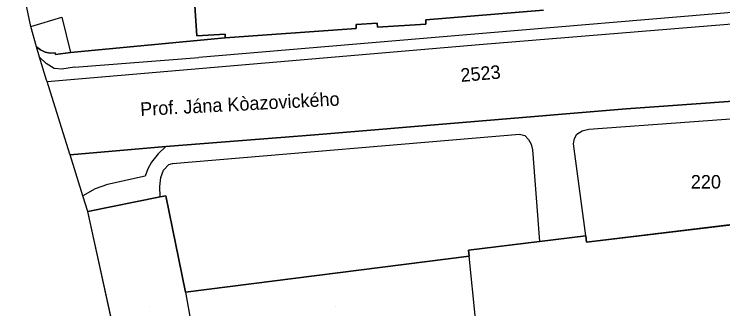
# Model space of a CAD drawing. Extents: x -263423 to -261326, y -1240067 to -1237864.
# Drawn here: x -263329.1 to -263224.1, y -1239875.8 to -1239832.2 of the extents above; entities that cross this region are included whole.
import ezdxf

# ---------------------------------------------------------------- set-up
doc = ezdxf.new("R2010")
doc.units = 0
for name, color, linetype in [('body_kn', 7, 'Continuous'), ('katuz_linie', 7, 'Continuous'), ('kladpar_druhypozemkov', 7, 'Continuous'), ('kladpar_hranice', 7, 'Continuous'), ('kladpar_parcelnecisla', 7, 'Continuous'), ('kladpar_plochy', 7, 'Continuous'), ('linie', 7, 'Continuous'), ('popisy', 7, 'Continuous'), ('zappar_hrandruhpozemk', 7, 'Continuous'), ('zuob_linie', 7, 'Continuous'), ('zuob_plochy', 7, 'Continuous')]:
    doc.layers.add(name, color=color, linetype=linetype)

msp = doc.modelspace()

# ---------------------------------------------------------------- linework, layer by layer
at = {"layer": 'body_kn'}
for p, q in [((-263322.07, -1239832.6), (-263322.07, -1239832.6)), ((-263268.11, -1239833), (-263268.11, -1239833)), ((-263326.67, -1239834.01), (-263326.67, -1239834.01)), ((-263326.67, -1239834.01), (-263326.67, -1239834.01)), ((-263278.4, -1239833.71), (-263278.4, -1239833.71)), ((-263278.4, -1239834.28), (-263278.4, -1239834.28)), ((-263275.29, -1239833.51), (-263275.29, -1239833.51)), ((-263275.23, -1239834.09), (-263275.23, -1239834.09)), ((-263268.11, -1239833.64), (-263268.11, -1239833.64)), ((-263302.03, -1239835.38), (-263302.03, -1239835.38)), ((-263297.83, -1239835.12), (-263297.83, -1239835.12)), ((-263262.59, -1239835.27), (-263262.59, -1239835.27)), ((-263297.83, -1239835.69), (-263297.83, -1239835.69)), ((-263325.82, -1239837.01), (-263325.82, -1239837.01)), ((-263325.24, -1239837.45), (-263325.24, -1239837.45)), ((-263260.17, -1239836.68), (-263260.17, -1239836.68)), ((-263325.38, -1239838.54), (-263325.38, -1239838.54)), ((-263324.51, -1239837.82), (-263324.51, -1239837.82)), ((-263323.8, -1239837.96), (-263323.8, -1239837.96)), ((-263323.02, -1239837.89), (-263323.02, -1239837.89)), ((-263322.97, -1239838.13), (-263322.97, -1239838.13)), ((-263320.75, -1239837.87), (-263320.75, -1239837.87)), ((-263301.73, -1239838.59), (-263301.73, -1239838.59)), ((-263324.4, -1239839.46), (-263324.4, -1239839.46)), ((-263323.19, -1239840.2), (-263323.19, -1239840.2)), ((-263322.06, -1239840.32), (-263322.06, -1239840.32)), ((-263320.2, -1239840.05), (-263320.2, -1239840.05)), ((-263324.32, -1239841.94), (-263324.32, -1239841.94)), ((-263324.25, -1239842.15), (-263324.25, -1239842.15)), ((-263324.25, -1239842.15), (-263324.25, -1239842.15)), ((-263238.38, -1239846.21), (-263238.38, -1239846.21)), ((-263238.38, -1239846.21), (-263238.38, -1239846.21)), ((-263284.54, -1239850.06), (-263284.54, -1239850.06)), ((-263254.19, -1239849.97), (-263254.19, -1239849.97)), ((-263253.42, -1239850.16), (-263253.42, -1239850.16)), ((-263245.68, -1239849.97), (-263245.68, -1239849.97)), ((-263244.91, -1239849.46), (-263244.91, -1239849.46)), ((-263243.9, -1239849.2), (-263243.9, -1239849.2)), ((-263252.85, -1239850.73), (-263252.85, -1239850.73)), ((-263246.06, -1239850.6), (-263246.06, -1239850.6)), ((-263306.64, -1239851.79), (-263306.64, -1239851.79)), ((-263306.64, -1239851.79), (-263306.64, -1239851.79)), ((-263252.47, -1239851.43), (-263252.47, -1239851.43)), ((-263252.28, -1239852.26), (-263252.28, -1239852.26)), ((-263246.18, -1239851.37), (-263246.18, -1239851.37)), ((-263320.86, -1239852.93), (-263320.86, -1239852.93)), ((-263320.84, -1239852.99), (-263320.84, -1239852.99)), ((-263307.79, -1239852.87), (-263307.79, -1239852.87)), ((-263308.74, -1239854.08), (-263308.74, -1239854.08)), ((-263305.63, -1239854.27), (-263305.63, -1239854.27)), ((-263309.31, -1239855.1), (-263309.31, -1239855.1)), ((-263306.96, -1239855.29), (-263306.96, -1239855.29)), ((-263306.2, -1239854.46), (-263306.2, -1239854.46)), ((-263309.69, -1239856.18), (-263309.69, -1239856.18)), ((-263307.4, -1239856.37), (-263307.4, -1239856.37)), ((-263315.28, -1239857.39), (-263315.28, -1239857.39)), ((-263317.12, -1239858.03), (-263317.12, -1239858.03)), ((-263307.53, -1239857.7), (-263307.53, -1239857.7)), ((-263318.93, -1239859.06), (-263318.93, -1239859.06)), ((-263307.46, -1239859.23), (-263307.46, -1239859.23)), ((-263307.46, -1239859.23), (-263307.46, -1239859.23)), ((-263306.63, -1239859.06), (-263306.63, -1239859.06)), ((-263318.18, -1239861.42), (-263318.18, -1239861.42)), ((-263251.22, -1239865.84), (-263251.22, -1239865.84)), ((-263244.37, -1239865), (-263244.37, -1239865)), ((-263244.37, -1239865), (-263244.37, -1239865)), ((-263244.26, -1239865.92), (-263244.26, -1239865.92)), ((-263261.78, -1239867.13), (-263261.78, -1239867.13)), ((-263261.67, -1239868.03), (-263261.67, -1239868.03)), ((-263303.71, -1239873.35), (-263303.71, -1239873.35)), ((-263303.71, -1239873.35), (-263303.71, -1239873.35))]:
    msp.add_line(p, q, dxfattribs=at)
at = {"layer": 'katuz_linie'}
msp.add_lwpolyline([(-263293.61, -1240004.9), (-263294.07, -1240000.27), (-263294.1, -1239999.92), (-263294.57, -1239975.32), (-263294.58, -1239974.58), (-263294.69, -1239968.53), (-263301.23, -1239938.71), (-263307.76, -1239908.95), (-263309.05, -1239903.07), (-263310.46, -1239896.64), (-263311.66, -1239891.17), (-263311.73, -1239890.83), (-263318.18, -1239861.42), (-263318.93, -1239859.06), (-263320.84, -1239852.99), (-263320.86, -1239852.93), (-263324.25, -1239842.15), (-263324.32, -1239841.94), (-263325.38, -1239838.54), (-263325.82, -1239837.01), (-263326.67, -1239834.01), (-263329.12, -1239822.25)], dxfattribs=at)
at = {"layer": 'kladpar_druhypozemkov'}
for p, q in [((-263260.13, -1239840.27), (-263260.13, -1239840.27)), ((-263226.1, -1239856.51), (-263226.1, -1239856.51)), ((-263309.05, -1239875.46), (-263309.05, -1239875.46)), ((-263281.48, -1239875.46), (-263281.48, -1239875.46))]:
    msp.add_line(p, q, dxfattribs=at)
at = {"layer": 'kladpar_hranice'}
for points in [[(-263302.73, -1239825.01), (-263302.03, -1239835.38), (-263297.83, -1239835.12), (-263297.83, -1239835.69), (-263320.75, -1239837.87), (-263322.97, -1239838.13), (-263323.02, -1239837.89), (-263323.8, -1239837.96), (-263324.51, -1239837.82), (-263325.24, -1239837.45), (-263325.82, -1239837.01), (-263326.67, -1239834.01), (-263329.12, -1239822.25)], [(-263250.65, -1239831.59), (-263268.11, -1239833), (-263268.11, -1239833.64), (-263275.23, -1239834.09), (-263275.29, -1239833.51), (-263278.4, -1239833.71), (-263278.4, -1239834.28), (-263297.83, -1239835.69), (-263297.83, -1239835.12), (-263302.03, -1239835.38), (-263302.73, -1239825.01)], [(-263212.85, -1239844.35), (-263238.38, -1239846.21), (-263284.54, -1239850.06), (-263306.64, -1239851.79), (-263320.84, -1239852.99), (-263320.86, -1239852.93), (-263324.25, -1239842.15), (-263324.32, -1239841.94), (-263325.38, -1239838.54), (-263325.82, -1239837.01), (-263325.24, -1239837.45), (-263324.51, -1239837.82), (-263323.8, -1239837.96), (-263323.02, -1239837.89), (-263322.97, -1239838.13), (-263320.75, -1239837.87), (-263297.83, -1239835.69), (-263278.4, -1239834.28), (-263278.4, -1239833.71), (-263275.29, -1239833.51), (-263275.23, -1239834.09), (-263268.11, -1239833.64), (-263268.11, -1239833), (-263250.65, -1239831.59)], [(-263238.38, -1239846.21), (-263212.85, -1239844.35), (-263210.95, -1239844.73), (-263208.85, -1239845.43), (-263207.32, -1239846.19), (-263205.86, -1239847.27), (-263204.77, -1239856.81), (-263204.71, -1239859.15), (-263215.99, -1239860.48), (-263215.75, -1239862.51), (-263244.26, -1239865.92), (-263244.37, -1239865), (-263251.22, -1239865.84), (-263261.78, -1239867.13), (-263261.67, -1239868.03), (-263303.71, -1239873.35), (-263306.63, -1239859.06), (-263307.46, -1239859.23), (-263318.18, -1239861.42), (-263318.93, -1239859.06), (-263320.84, -1239852.99), (-263306.64, -1239851.79), (-263284.54, -1239850.06), (-263238.38, -1239846.21)], [(-263304.72, -1239890.23), (-263304.86, -1239889.43), (-263308.88, -1239890.35), (-263308.82, -1239890.59), (-263311.66, -1239891.17), (-263311.73, -1239890.83), (-263318.18, -1239861.42), (-263307.46, -1239859.23), (-263306.63, -1239859.06), (-263303.71, -1239873.35), (-263261.67, -1239868.03), (-263261.78, -1239867.13), (-263251.22, -1239865.84), (-263244.37, -1239865), (-263244.26, -1239865.92), (-263215.75, -1239862.51)]]:
    msp.add_lwpolyline(points, dxfattribs=at)
at = {"layer": 'kladpar_plochy'}
for p, q in [((-263318.18, -1239861.42), (-263307.46, -1239859.23)), ((-263307.46, -1239859.23), (-263306.63, -1239859.06)), ((-263306.63, -1239859.06), (-263303.71, -1239873.35)), ((-263311.73, -1239890.83), (-263318.18, -1239861.42)), ((-263244.26, -1239865.92), (-263215.75, -1239862.51)), ((-263261.78, -1239867.13), (-263251.22, -1239865.84)), ((-263251.22, -1239865.84), (-263244.37, -1239865)), ((-263244.37, -1239865), (-263244.26, -1239865.92)), ((-263261.67, -1239868.03), (-263261.78, -1239867.13)), ((-263303.71, -1239873.35), (-263261.67, -1239868.03))]:
    msp.add_line(p, q, dxfattribs=at)
for points in [[(-263302.73, -1239825.01), (-263302.03, -1239835.38), (-263297.83, -1239835.12), (-263297.83, -1239835.69), (-263320.75, -1239837.87), (-263322.97, -1239838.13), (-263323.02, -1239837.89), (-263323.8, -1239837.96), (-263324.51, -1239837.82), (-263325.24, -1239837.45), (-263325.82, -1239837.01), (-263326.67, -1239834.01), (-263329.12, -1239822.25)], [(-263250.65, -1239831.59), (-263268.11, -1239833), (-263268.11, -1239833.64), (-263275.23, -1239834.09), (-263275.29, -1239833.51), (-263278.4, -1239833.71), (-263278.4, -1239834.28), (-263297.83, -1239835.69), (-263297.83, -1239835.12), (-263302.03, -1239835.38), (-263302.73, -1239825.01)], [(-263212.85, -1239844.35), (-263238.38, -1239846.21), (-263284.54, -1239850.06), (-263306.64, -1239851.79), (-263320.84, -1239852.99), (-263320.86, -1239852.93), (-263324.25, -1239842.15), (-263324.32, -1239841.94), (-263325.38, -1239838.54), (-263325.82, -1239837.01), (-263325.24, -1239837.45), (-263324.51, -1239837.82), (-263323.8, -1239837.96), (-263323.02, -1239837.89), (-263322.97, -1239838.13), (-263320.75, -1239837.87), (-263297.83, -1239835.69), (-263278.4, -1239834.28), (-263278.4, -1239833.71), (-263275.29, -1239833.51), (-263275.23, -1239834.09), (-263268.11, -1239833.64), (-263268.11, -1239833), (-263250.65, -1239831.59)]]:
    msp.add_lwpolyline(points, dxfattribs=at)
msp.add_lwpolyline([(-263238.38, -1239846.21), (-263212.85, -1239844.35), (-263210.95, -1239844.73), (-263208.85, -1239845.43), (-263207.32, -1239846.19), (-263205.86, -1239847.27), (-263204.77, -1239856.81), (-263204.71, -1239859.15), (-263215.99, -1239860.48), (-263215.75, -1239862.51), (-263244.26, -1239865.92), (-263244.37, -1239865), (-263251.22, -1239865.84), (-263261.78, -1239867.13), (-263261.67, -1239868.03), (-263303.71, -1239873.35), (-263306.63, -1239859.06), (-263307.46, -1239859.23), (-263318.18, -1239861.42), (-263318.93, -1239859.06), (-263320.84, -1239852.99), (-263306.64, -1239851.79), (-263284.54, -1239850.06)], close=True, dxfattribs=at)
at = {"layer": 'linie'}
msp.add_lwpolyline([(-263294.57, -1239975.32), (-263294.58, -1239974.58), (-263294.69, -1239968.53), (-263301.23, -1239938.71), (-263307.76, -1239908.95), (-263309.05, -1239903.07), (-263310.46, -1239896.64), (-263311.66, -1239891.17), (-263311.73, -1239890.83), (-263318.18, -1239861.42), (-263318.93, -1239859.06), (-263320.84, -1239852.99), (-263320.86, -1239852.93), (-263324.25, -1239842.15), (-263324.32, -1239841.94), (-263325.38, -1239838.54), (-263325.82, -1239837.01), (-263326.67, -1239834.01), (-263329.12, -1239822.25)], dxfattribs=at)
at = {"layer": 'zappar_hrandruhpozemk'}
for p, q in [((-263207.79, -1239830.68), (-263262.59, -1239835.27)), ((-263326.67, -1239834.01), (-263322.07, -1239832.6)), ((-263322.07, -1239832.6), (-263320.75, -1239837.87)), ((-263262.59, -1239835.27), (-263301.73, -1239838.59)), ((-263320.2, -1239840.05), (-263301.73, -1239838.59)), ((-263320.2, -1239840.05), (-263322.06, -1239840.32)), ((-263243.9, -1239849.2), (-263214.24, -1239847.02)), ((-263305.63, -1239854.27), (-263254.19, -1239849.97)), ((-263309.69, -1239856.18), (-263315.28, -1239857.39)), ((-263260.74, -1239877.28), (-263261.67, -1239868.03)), ((-263303.71, -1239873.35), (-263301.98, -1239882.96))]:
    msp.add_line(p, q, dxfattribs=at)
for points in [[(-263324.25, -1239842.15), (-263260.17, -1239836.68), (-263207.6, -1239832.39)], [(-263322.06, -1239840.32), (-263323.19, -1239840.2), (-263324.4, -1239839.46), (-263325.38, -1239838.54)], [(-263254.19, -1239849.97), (-263253.42, -1239850.16), (-263252.85, -1239850.73), (-263252.47, -1239851.43), (-263252.28, -1239852.26), (-263251.22, -1239865.84)], [(-263244.37, -1239865), (-263246.18, -1239851.37), (-263246.06, -1239850.6), (-263245.68, -1239849.97), (-263244.91, -1239849.46), (-263243.9, -1239849.2)], [(-263306.64, -1239851.79), (-263307.79, -1239852.87), (-263308.74, -1239854.08), (-263309.31, -1239855.1), (-263309.69, -1239856.18)], [(-263307.46, -1239859.23), (-263307.53, -1239857.7), (-263307.4, -1239856.37), (-263306.96, -1239855.29), (-263306.2, -1239854.46), (-263305.63, -1239854.27)], [(-263315.28, -1239857.39), (-263317.12, -1239858.03), (-263318.93, -1239859.06)]]:
    msp.add_lwpolyline(points, dxfattribs=at)
at = {"layer": 'zuob_linie'}
msp.add_lwpolyline([(-263294.69, -1239968.53), (-263301.23, -1239938.71), (-263307.76, -1239908.95), (-263309.05, -1239903.07), (-263310.46, -1239896.64), (-263311.66, -1239891.17), (-263311.73, -1239890.83), (-263318.18, -1239861.42), (-263318.93, -1239859.06), (-263320.84, -1239852.99), (-263320.86, -1239852.93), (-263324.25, -1239842.15), (-263324.32, -1239841.94), (-263325.38, -1239838.54), (-263325.82, -1239837.01), (-263326.67, -1239834.01), (-263329.12, -1239822.25)], dxfattribs=at)
at = {"layer": 'zuob_plochy'}
msp.add_lwpolyline([(-263294.69, -1239968.53), (-263301.23, -1239938.71), (-263307.76, -1239908.95), (-263309.05, -1239903.07), (-263310.46, -1239896.64), (-263311.66, -1239891.17), (-263311.73, -1239890.83), (-263318.18, -1239861.42), (-263318.93, -1239859.06), (-263320.84, -1239852.99), (-263320.86, -1239852.93), (-263324.25, -1239842.15), (-263324.32, -1239841.94), (-263325.38, -1239838.54), (-263325.82, -1239837.01), (-263326.67, -1239834.01), (-263329.12, -1239822.25)], dxfattribs=at)

# ---------------------------------------------------------------- texts
at = {"layer": 'kladpar_parcelnecisla'}
msp.add_text('2523', height=2, rotation=5, dxfattribs=at).set_placement((-263262.86, -1239842.22))
msp.add_text('220', height=2, dxfattribs=at).set_placement((-263228.8, -1239858))
at = {"layer": 'popisy'}
msp.add_text('Prof. Jána Kòazovického', height=2, rotation=3, dxfattribs=at).set_placement((-263310.38, -1239847.25))

doc.saveas('drawing.dxf')
